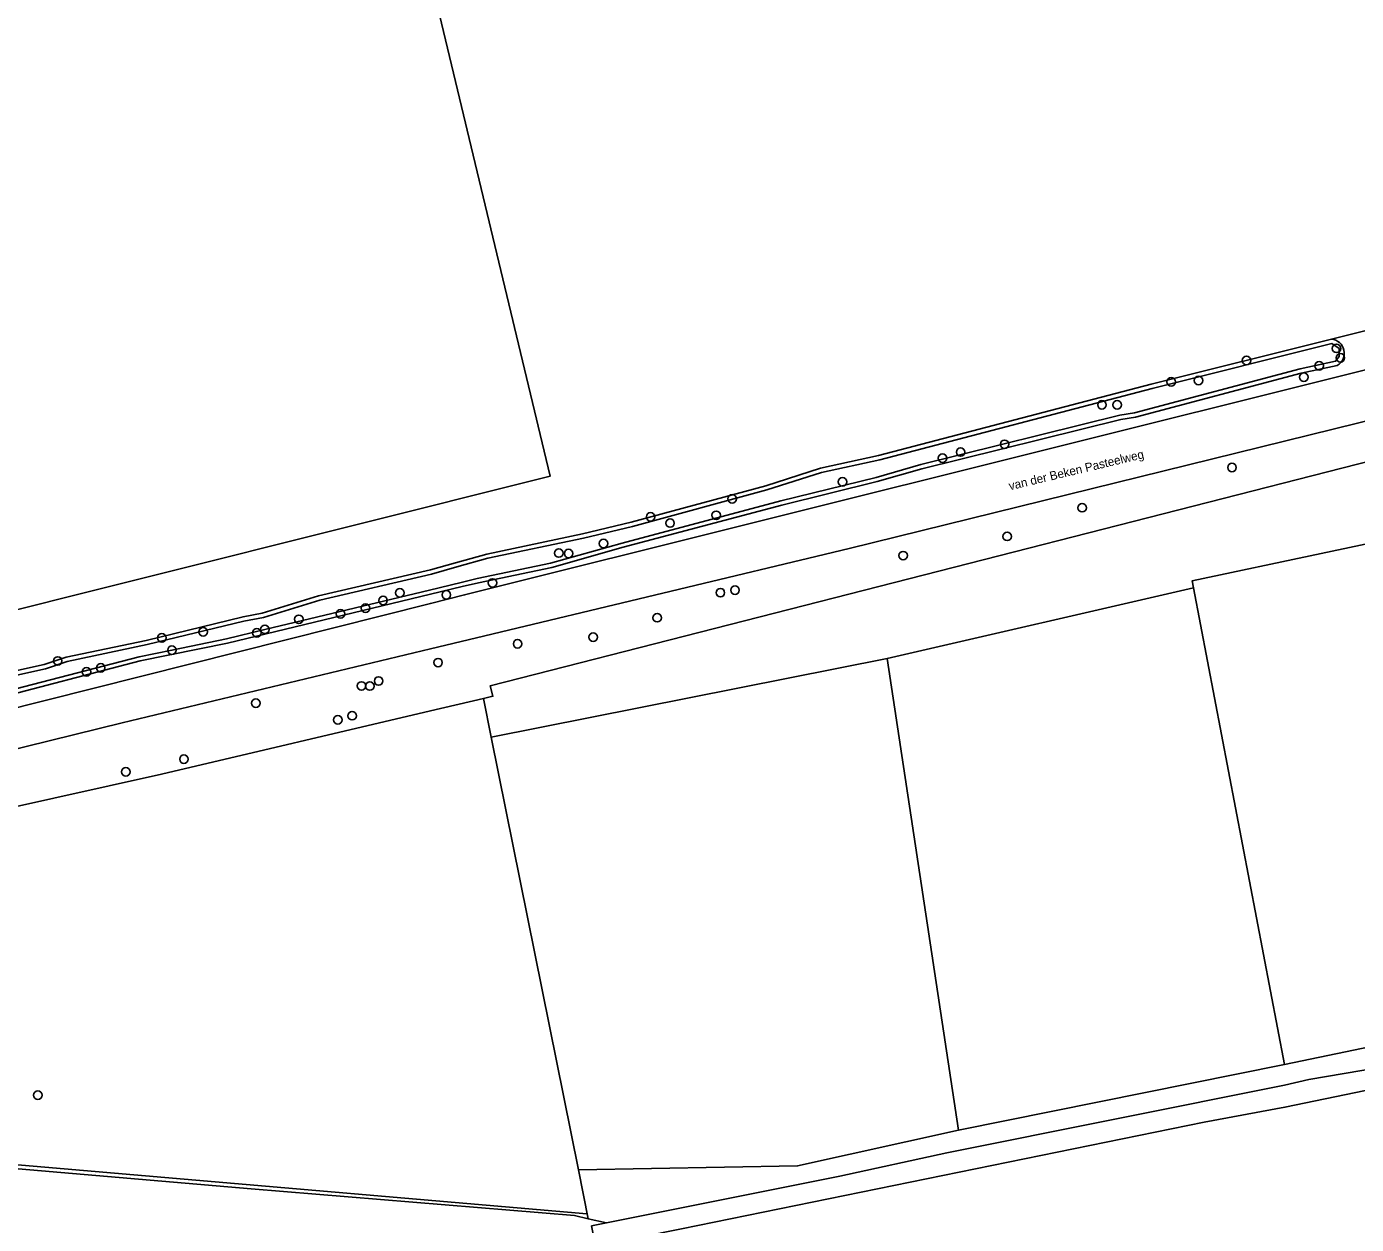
# Model space of a CAD drawing. Extents: x 161486 to 162249, y 379484 to 380829.
# Drawn here: x 161953.6 to 162106.4, y 379616.1 to 379753.8 of the extents above; entities that cross this region are included whole.
import ezdxf

# ---------------------------------------------------------------- set-up
doc = ezdxf.new("R2010")
doc.units = 0
for name, color, linetype in [('IMGEO_Boom', 7, 'Continuous'), ('IMGEO_Gemengd_bos', 7, 'Continuous'), ('IMGEO_Grasland_agrarisch', 7, 'Continuous'), ('IMGEO_Groenvoorziening', 7, 'Continuous'), ('IMGEO_Hek', 7, 'Continuous'), ('IMGEO_Loofbos', 7, 'Continuous'), ('IMGEO_Openbare_ruimte_label', 7, 'Continuous'), ('IMGEO_Rijbaan_lokaal_gesloten', 7, 'Continuous'), ('IMGEO_Voetpad_onverhard', 7, 'Continuous'), ('IMGEO_Waterloop', 7, 'Continuous')]:
    doc.layers.add(name, color=color, linetype=linetype)

msp = doc.modelspace()

# ---------------------------------------------------------------- linework, layer by layer
at = {"layer": 'IMGEO_Boom'}
for centre in [(162104.09, 379716.79), (162093.74, 379715.41), (162104.53, 379715.71), (162100.34, 379713.48), (162102.09, 379714.79), (162085.1, 379712.94), (162088.24, 379713.1), (162077.14, 379710.3), (162078.89, 379710.3), (162060.91, 379704.88), (162065.96, 379705.77), (162058.83, 379704.18), (162092.08, 379703.11), (162047.33, 379701.46), (162034.66, 379699.51), (162074.86, 379698.48), (162025.3, 379697.43), (162027.53, 379696.72), (162032.83, 379697.61), (162066.26, 379695.19), (162019.88, 379694.37), (162014.75, 379693.27), (162015.88, 379693.22), (162054.3, 379692.98), (162007.13, 379689.84), (162034.99, 379689.01), (161994.56, 379687.83), (161996.48, 379688.71), (162001.83, 379688.47), (162033.31, 379688.72), (161989.67, 379686.28), (161992.55, 379686.94), (161980.99, 379684.5), (161984.88, 379685.66), (162026.05, 379685.84), (161969.15, 379683.52), (161973.89, 379684.22), (161980.07, 379684.1), (162018.7, 379683.6), (161970.31, 379682.11), (162010.02, 379682.85), (161957.19, 379680.87), (161962.13, 379680.08), (162000.88, 379680.68), (161960.5, 379679.63), (161994.05, 379678.57), (161992.08, 379678), (161993.04, 379677.99), (161979.95, 379676.02), (161989.37, 379674.11), (161991.01, 379674.58), (161971.69, 379669.59), (161965.01, 379668.13), (161954.91, 379630.97)]:
    msp.add_circle(centre, 0.489, dxfattribs=at)
at = {"layer": 'IMGEO_Gemengd_bos'}
for points in [[(161943.9, 379687.78), (161944.62, 379684.78), (162013.75, 379702.1), (161991.56, 379794.76), (161957.01, 379782.13), (161923.86, 379770.32), (161943.32, 379690.14)], [(162182.52, 379737.68), (162103.51, 379717.85)], [(162103.51, 379717.85), (162082.78, 379712.68), (162051.49, 379704.49), (162044.8, 379703.03), (162038.52, 379701), (162023.08, 379696.83), (162017.46, 379695.48), (162006.48, 379693.16), (162002.89, 379692.16), (162000, 379691.35), (161987.15, 379688.34), (161980.69, 379686.35), (161978.48, 379685.95), (161967.35, 379683.24), (161958.16, 379681.3), (161955.64, 379680.45), (161947.64, 379678.71), (161945.57, 379678.02), (161941.82, 379677.08)]]:
    msp.add_lwpolyline(points, dxfattribs=at)
at = {"layer": 'IMGEO_Grasland_agrarisch'}
for points in [[(162006.1, 379676.56), (162000, 379675.13), (161969.1, 379667.86), (161938.33, 379660.99), (161932.77, 379659.73), (161923.05, 379657.53), (161905.99, 379654.28), (161895.12, 379652.21), (161884.24, 379650.14)], [(161805.2, 379631.13), (161895.06, 379627.46), (161979.42, 379620.21), (162016.57, 379617.14), (162018.11, 379616.78)]]:
    msp.add_lwpolyline(points, dxfattribs=at)
at = {"layer": 'IMGEO_Groenvoorziening'}
msp.add_lwpolyline([(161941.82, 379677.08), (161942.36, 379675.39), (161942.71, 379674.94), (161944.18, 379675.15), (161949.36, 379676.37), (161966.65, 379680.87), (161976.69, 379682.93), (162000, 379688.53), (162003.66, 379689.41), (162005.51, 379689.85), (162013.93, 379691.61), (162022.14, 379693.94), (162040.37, 379698.78), (162051.33, 379701.48), (162056.45, 379702.96), (162079.31, 379708.62), (162080.99, 379708.88), (162100.02, 379713.94), (162104.18, 379714.84)], dxfattribs=at)
msp.add_arc((162103.37, 379716.24), 1.61, 299.9419, 85.144, dxfattribs=at)
at = {"layer": 'IMGEO_Hek'}
for points in [[(162182.52, 379737.68), (162103.51, 379717.85)], [(162087.65, 379689.27), (162087.5, 379690.07), (162176.42, 379708.93), (162181.81, 379651.89), (162098.13, 379634.49)], [(162052.48, 379681.16), (162087.65, 379689.27)], [(162087.65, 379689.27), (162098.13, 379634.49)], [(162052.48, 379681.16), (162006.99, 379672.13)], [(162052.48, 379681.16), (162060.66, 379626.94)], [(162006.99, 379672.13), (162006.1, 379676.56)], [(162017.01, 379622.38), (162006.99, 379672.13)], [(162060.66, 379626.94), (162098.13, 379634.49)], [(161895.06, 379627.46), (161909.43, 379626.68), (162017.95, 379617.34)], [(162060.66, 379626.94), (162042.18, 379622.85), (162017.01, 379622.38)]]:
    msp.add_lwpolyline(points, dxfattribs=at)
at = {"layer": 'IMGEO_Loofbos'}
for points in [[(162006.1, 379676.56), (162007.18, 379676.81), (162006.85, 379678.01), (162109.94, 379704.35), (162195.34, 379726.52)], [(162087.65, 379689.27), (162087.5, 379690.07), (162176.42, 379708.93), (162181.81, 379651.89), (162098.13, 379634.49)], [(162052.48, 379681.16), (162087.65, 379689.27)], [(162087.65, 379689.27), (162098.13, 379634.49)], [(162006.99, 379672.13), (162052.48, 379681.16)], [(162060.66, 379626.94), (162052.48, 379681.16)], [(162006.99, 379672.13), (162006.1, 379676.56)], [(162017.01, 379622.38), (162006.99, 379672.13)], [(162098.13, 379634.49), (162060.66, 379626.94)], [(162060.66, 379626.94), (162042.18, 379622.85), (162017.01, 379622.38)], [(162018.11, 379616.78), (162017.01, 379622.38)], [(162020.22, 379616.3), (162018.11, 379616.78)]]:
    msp.add_lwpolyline(points, dxfattribs=at)
at = {"layer": 'IMGEO_Rijbaan_lokaal_gesloten'}
for points in [[(161780.29, 379632.09), (161798.36, 379636.6), (161812.36, 379640.09), (161828.7, 379644.34), (162000, 379687.49), (162003.93, 379688.47), (162138.56, 379722.09), (162165.05, 379728.35), (162182.05, 379732.9), (162187.88, 379734.38)], [(162189.91, 379729.16), (162183.27, 379727.53), (162112.09, 379709.59), (162048.1, 379693.81), (162005.31, 379683.53), (162000, 379682.26), (161964.61, 379673.75), (161878.98, 379652.65), (161850.49, 379645.48), (161812.79, 379636.34), (161800.07, 379633.18), (161790.31, 379630.75)]]:
    msp.add_lwpolyline(points, dxfattribs=at)
at = {"layer": 'IMGEO_Voetpad_onverhard'}
for points in [[(162192.62, 379650.9), (162185.46, 379649.47), (162167.24, 379646.37), (162157.54, 379644.2), (162147.96, 379642.28), (162113.07, 379634.86), (162100.91, 379632.77), (162098.1, 379632.11), (162059.33, 379624.36), (162047.02, 379621.67), (162020.22, 379616.3)], [(162028.84, 379615.63), (162088.88, 379627.86), (162098.16, 379629.59), (162144.49, 379639.16), (162158.68, 379641.85), (162169.71, 379644.37), (162188.77, 379647.95)], [(162020.22, 379616.3), (162018.52, 379615.95), (162018.98, 379613.62), (162028.84, 379615.63)]]:
    msp.add_lwpolyline(points, dxfattribs=at)
at = {"layer": 'IMGEO_Waterloop'}
for points in [[(161947.78, 379678.22), (161955.77, 379679.96), (161958.29, 379680.81), (161967.46, 379682.75), (161978.58, 379685.46), (161980.81, 379685.86), (161987.28, 379687.85), (162000.12, 379690.86), (162003.03, 379691.67), (162006.6, 379692.67), (162017.57, 379694.98), (162023.2, 379696.34), (162038.66, 379700.52), (162044.93, 379702.54), (162051.61, 379704), (162082.9, 379712.19), (162103.53, 379717.34)], [(162103.53, 379717.34), (162104.38, 379716.79), (162104.38, 379715.87), (162103.97, 379715.31), (162099.9, 379714.43), (162080.88, 379709.37), (162079.21, 379709.12), (162056.32, 379703.44), (162051.2, 379701.96), (162040.25, 379699.26), (162022.01, 379694.42), (162013.8, 379692.1), (162005.39, 379690.35), (162003.55, 379689.9), (161999.88, 379689.02), (161980.99, 379684.5), (161976.58, 379683.42), (161970.31, 379682.11), (161966.53, 379681.36), (161949.24, 379676.86)]]:
    msp.add_lwpolyline(points, dxfattribs=at)

# ---------------------------------------------------------------- texts
at = {"layer": 'IMGEO_Openbare_ruimte_label'}
msp.add_text('van der Beken Pasteelweg', height=1, rotation=13.4801, dxfattribs=at).set_placement((162066.57, 379700.48))

doc.saveas('drawing.dxf')
